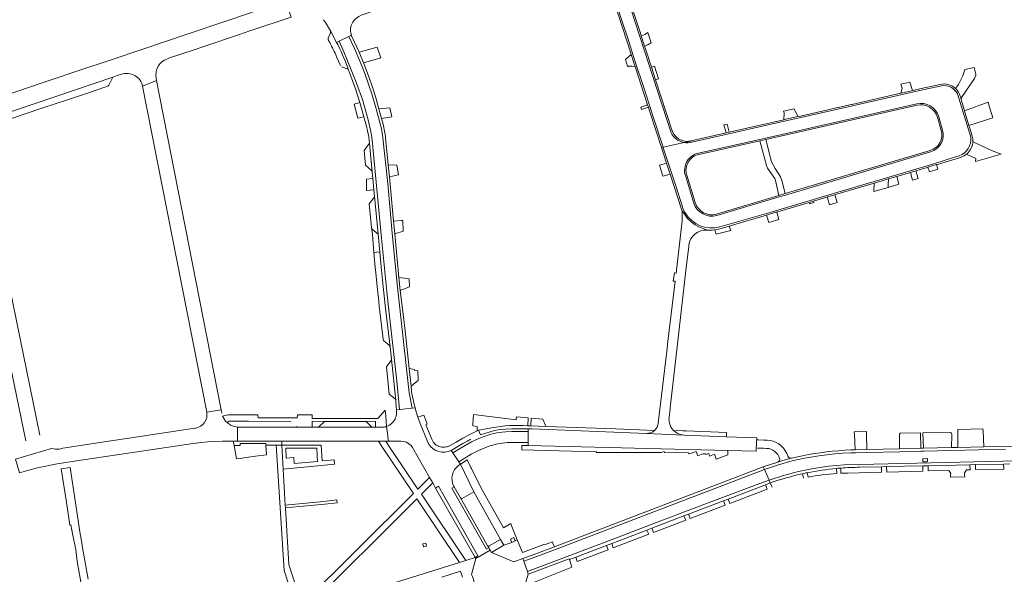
# Model space of a CAD drawing. Header units: metres. Extents: x 166325 to 190320, y 381923 to 404576.
# Tile 515 of 656: x 172736 to 173089, y 391392 to 391591. Entities that reach past the tile are written whole.
import ezdxf

# ---------------------------------------------------------------- set-up
doc = ezdxf.new("R2010")
doc.units = ezdxf.units.M
for name, color, linetype, lineweight in [('B-WE-VH-VERHARDING_ASFALT-GV', 8, 'Continuous', 18), ('B-WE-VH-VERHARDING_BETONSTRAATSTEEN-GV', 8, 'Continuous', 18), ('B-WE-VH-VERHARDING_GESLOTEN-GV', 8, 'Continuous', 18), ('B-WE-VH-VERHARDING_HALFVERHARDING-GV', 8, 'Continuous', 18), ('B-WE-VH-VERHARDING_STRAATBAKSTEEN-GV', 8, 'Continuous', 18)]:
    doc.layers.add(name, color=color, linetype=linetype, lineweight=lineweight)

msp = doc.modelspace()

# ---------------------------------------------------------------- linework, layer by layer
at = {"layer": 'B-WE-VH-VERHARDING_ASFALT-GV', "flags": 128}
for points in [[(172969.49, 391550.308), (172948.641, 391614.661), (172944.489, 391613.312), (172945.173, 391611.056), (172946.61, 391606.646), (172949.966, 391596.433), (172952.127, 391589.839), (172953.981, 391584.189), (172956.592, 391576.11), (172959.781, 391566.534), (172963.084, 391556.024), (172966.647, 391545.211)], [(173066.31, 391567.193), (173060.115, 391565.788), (173029.137, 391558.767), (173006.942, 391553.746), (172989.63, 391549.838), (172976.969, 391546.963)], [(173076.79, 391548.74), (173072.023, 391564.252)], [(173065.318, 391556.067), (173066.69, 391551.34)], [(172974.167, 391546.864), (172966.647, 391545.211)], [(172966.647, 391545.211), (172966.839, 391544.627), (172971.164, 391531.378), (172973.459, 391524.198), (172973.858, 391522.982), (172974.227, 391522.175), (172974.586, 391521.647)], [(172986.969, 391516.643), (173005.332, 391521.987), (173028.83, 391528.971), (173053.504, 391536.265), (173063.964, 391539.393), (173070.631, 391541.508), (173072.677, 391542.099)], [(172977.648, 391525.224), (172974.626, 391535.034)]]:
    msp.add_lwpolyline(points, dxfattribs=at)
at = {"layer": 'B-WE-VH-VERHARDING_ASFALT-GV'}
for points in [[(173072.023, 391564.252, 0.3233107), (173066.31, 391567.193)], [(172974.626, 391535.034, -0.4374651), (172979.298, 391543.076)], [(172985.882, 391520.787, -0.409664), (172977.648, 391525.224)]]:
    msp.add_lwpolyline(points, format="xyb", dxfattribs=at)
at = {"layer": 'B-WE-VH-VERHARDING_BETONSTRAATSTEEN-GV', "flags": 128}
for points in [[(172956.648, 391574.028), (172961.107, 391560.351), (172961.374, 391559.534), (172961.789, 391558.26), (172964.285, 391550.605), (172966.084, 391545.087), (172966.647, 391545.211), (172963.084, 391556.024), (172959.781, 391566.534), (172956.592, 391576.11), (172953.981, 391584.189), (172952.127, 391589.839), (172949.966, 391596.433), (172946.61, 391606.646), (172945.173, 391611.056), (172944.489, 391613.312), (172943.901, 391613.121), (172948.597, 391598.719), (172949.071, 391597.267), (172950.537, 391592.768), (172955.094, 391578.793), (172955.228, 391578.383), (172956.339, 391574.975)], [(172760.259, 391564.432), (172767.506, 391566.854), (172768.009, 391567.097), (172768.233, 391567.4), (172769.725, 391570.282), (172728.432, 391556.349), (172731.164, 391555.032), (172731.636, 391554.917), (172732.092, 391555.018), (172737.25, 391556.742), (172737.936, 391556.971), (172744.664, 391559.22), (172753.487, 391562.169)], [(172780.361, 391567.034), (172803.31, 391450.338), (172808.42, 391451.202), (172785.365, 391569.003)], [(173076.14, 391552.917), (173084.622, 391555.717), (173083.134, 391560.746), (173082.981, 391561.261), (173074.539, 391558.26), (173074.693, 391557.745), (173074.792, 391557.415)], [(173010.132, 391555.058), (173014.904, 391556.14), (173013.672, 391558.673), (173013.532, 391558.96), (173009.734, 391558.09), (173009.976, 391557.513), (173009.875, 391554.999)], [(172988.394, 391553.192), (172989.196, 391550.275), (172990.361, 391550.541), (172989.573, 391553.449)], [(173057.114, 391536.769), (173055.164, 391536.19), (173055.949, 391533.388), (173057.901, 391533.963)], [(172862.728, 391534.005), (172860.526, 391533.755), (172860.501, 391529.737), (172863.124, 391529.958)], [(173047.233, 391530.817), (173051.054, 391531.944), (173050.254, 391534.734), (173047.308, 391533.86), (173047.233, 391531.877)], [(173028.143, 391528.177), (173028.089, 391528.161), (173025.445, 391527.377), (173025.381, 391527.358), (173025.577, 391526.709), (173026.209, 391524.617), (173028.981, 391525.434)], [(173020.489, 391525.907), (173018.882, 391525.43), (173019.086, 391524.932), (173020.658, 391525.362)], [(172990.856, 391515.429), (172990.328, 391516.934), (172986.564, 391515.808), (172985.217, 391515.622), (172985.664, 391514.041)], [(172872.127, 391498.591), (172872.605, 391493.932), (172875.859, 391495.236), (172875.765, 391498.113), (172875.057, 391498.206)], [(172878.968, 391461.671), (172878.878, 391465.213), (172878.213, 391465.291), (172877.687, 391465.353), (172877.732, 391465.693), (172875.777, 391465.974), (172876.441, 391459.673), (172877.236, 391460.301), (172878.507, 391461.306)], [(172924.827, 391445.282), (172924.364, 391446.136), (172923.969, 391447.033), (172923.666, 391447.909), (172919.391, 391448.233), (172919.255, 391445.489)], [(172891.407, 391435.862), (172893.572, 391432.662), (172894.489, 391433.23), (172898.006, 391435.333), (172900.621, 391436.655), (172904.25, 391438.161), (172907.488, 391439.09), (172910.887, 391439.505), (172913.824, 391439.505), (172918.356, 391439.493), (172918.349, 391443.491), (172912.569, 391443.456), (172910.308, 391443.379), (172907.782, 391443.143), (172905.021, 391442.53), (172901.574, 391441.35), (172898.019, 391439.742), (172895.754, 391438.457), (172893.227, 391436.947)], [(172989.856, 391436.622), (173000.02, 391436.37), (173000.019, 391437.03), (173000.019, 391437.064), (173000.021, 391437.098), (173000.15, 391441.15), (172989.345, 391441.575), (172974.184, 391442.171), (172960.691, 391442.799), (172925.618, 391444.19), (172919.656, 391444.426), (172918.365, 391444.457), (172918.349, 391443.491), (172918.356, 391439.493), (172918.329, 391438.393)], [(173081.158, 391443.585), (173081.123, 391444.363), (173072.17, 391444.164), (173072.171, 391443.243), (173072.174, 391437.762), (173081.409, 391437.97)], [(172824.455, 391438.568), (172824.414, 391439.22), (172815.249, 391439.141), (172815.255, 391438.488), (172813.16, 391438.47), (172813.992, 391433.636), (172815.295, 391433.827), (172817.457, 391434.145), (172820.76, 391434.586), (172824.669, 391435.146)], [(172848.973, 391433.354), (172844.639, 391432.974), (172844.232, 391438.552), (172830.201, 391438.6), (172830.625, 391430.039), (172844.286, 391431.244), (172849.077, 391431.747)], [(172843.005, 391432.765), (172834.658, 391432.03), (172834.486, 391434.128), (172831.788, 391433.9), (172831.573, 391437.473), (172842.678, 391437.513), (172842.857, 391434.876)], [(172981.203, 391417.391), (173001.337, 391424.892), (173004.617, 391426.023), (173002.956, 391429.872), (172928.699, 391401.464), (172921.122, 391398.627), (172916.824, 391397.045), (172918.165, 391393.365), (172949.414, 391405.216), (172963.362, 391410.543)], [(172899.386, 391398.346), (172900.356, 391398.953), (172886.261, 391423.904), (172885.235, 391423.242)], [(172904.184, 391401.952), (172894.156, 391419.694), (172891.898, 391423.67), (172891.096, 391423.215), (172903.465, 391401.414), (172904.239, 391401.858)], [(172849.905, 391418.961), (172845.113, 391418.418), (172831.42, 391417.053), (172831.478, 391416.104), (172836.558, 391416.597), (172845.546, 391417.469), (172849.968, 391417.976)], [(172918.37, 391392.39), (172918.165, 391393.365), (172916.824, 391397.045), (172916.8, 391397.112), (172916.465, 391398.032), (172913.17, 391396.82), (172905.22, 391400.197), (172904.738, 391401.014), (172899.595, 391397.977), (172898.11, 391392.33), (172898.485, 391391.529), (172899.78, 391387.408), (172900.024, 391386.623), (172904.52, 391388.03), (172907.563, 391386.903), (172910.92, 391385.66), (172912.045, 391383.628), (172916.56, 391385.92), (172917.226, 391388.302)]]:
    msp.add_lwpolyline(points, close=True, dxfattribs=at)
for points in [[(172960.351, 391580.368), (172960.042, 391581.319), (172958.847, 391584.994), (172958.389, 391586.403), (172955.723, 391594.606), (172954.916, 391597.089), (172949.151, 391614.827), (172948.641, 391614.661), (172969.49, 391550.308)], [(172831.064, 391597.398), (172819.957, 391593.652), (172819.331, 391593.44), (172787.454, 391582.689), (172787.036, 391582.548), (172783.282, 391581.282), (172766.273, 391575.545), (172765.882, 391575.413), (172760.388, 391573.56), (172744.09, 391568.063), (172740.239, 391566.764), (172723.613, 391561.156)], [(172789.223, 391576.851), (172790.016, 391577.118), (172798.483, 391579.97), (172802.628, 391581.366), (172814.71, 391585.436), (172818.78, 391586.807), (172833.525, 391591.774), (172831.476, 391597.589)], [(172862.979, 391565.654), (172862.58, 391566.988), (172861.731, 391569.475), (172860.555, 391572.68), (172859.413, 391575.418), (172857.871, 391579.22), (172857.064, 391580.961), (172855.181, 391585.026), (172855.079, 391585.241), (172854.206, 391584.809), (172856.207, 391580.564), (172858.207, 391575.718), (172859.959, 391571.622), (172862.411, 391564.234), (172863.899, 391558.881), (172865.288, 391554.028), (172865.778, 391552.198), (172866.268, 391549.671), (172868.094, 391532.145), (172869.652, 391514.479), (172871.426, 391496.226), (172875.787, 391457.34), (172876.856, 391451.844), (172877.889, 391451.986), (172877.321, 391454.198), (172876.624, 391457.699), (172876.441, 391459.673), (172875.777, 391465.974), (172874.358, 391479.512), (172873.71, 391484.457), (172872.605, 391493.932), (172872.127, 391498.591), (172870.641, 391514.138), (172870.202, 391518.721), (172868.687, 391534.597), (172868.282, 391538.851), (172867.345, 391548.512)], [(172871.002, 391454.534), (172871.157, 391452.368), (172871.239, 391451.217), (172872.351, 391451.338), (172871.479, 391460.435), (172868.297, 391488.976), (172867.775, 391493.57), (172865.86, 391512.632), (172862.524, 391547.702), (172862.312, 391549.465), (172861.956, 391551.329), (172861.054, 391554.955), (172859.01, 391562.209), (172856.611, 391569.106), (172853.695, 391576.117), (172852.142, 391579.861), (172851.661, 391580.965), (172850.659, 391583.115), (172849.791, 391582.7), (172850.182, 391581.986), (172850.905, 391580.438), (172851.379, 391579.42), (172852.132, 391577.633), (172852.922, 391575.802), (172853.947, 391573.122), (172855.425, 391569.245), (172856.6, 391566.07), (172858.092, 391561.24), (172859.587, 391556.103), (172860.448, 391552.778), (172860.853, 391551.108)], [(172969.774, 391551.377), (172963.944, 391569.313), (172962.49, 391573.786), (172960.351, 391580.368)], [(173078.122, 391569.741), (173078.61, 391570.861), (173078.631, 391571.274), (173077.94, 391573.719), (173074.649, 391572.964), (173073.899, 391570.74), (173072.348, 391567.687), (173071.321, 391566.148)], [(172725.504, 391555.361), (172726.15, 391555.579), (172728.432, 391556.349), (172769.725, 391570.282), (172770.941, 391570.692), (172772.776, 391571.311)], [(172780.361, 391567.034), (172785.365, 391569.003), (172785.189, 391569.902)], [(173068.427, 391567.682), (173068.106, 391567.744), (173067.357, 391567.821), (173066.55, 391567.801), (173065.752, 391567.675), (173061.292, 391566.663), (173060.106, 391566.394), (173057.008, 391565.692), (173056.71, 391565.624), (173056.632, 391565.606), (173055.977, 391565.458), (173055.599, 391565.372), (173051.824, 391564.516), (173051.746, 391564.498), (173034.228, 391560.524), (173033.997, 391560.472), (173029.431, 391559.436), (173029.193, 391559.382), (173015.78, 391556.339), (173014.904, 391556.14), (173010.132, 391555.058), (173009.875, 391554.999), (172999.2, 391552.56), (172990.361, 391550.541), (172989.196, 391550.275), (172976.728, 391547.427), (172976.674, 391547.415), (172976.62, 391547.403), (172974.167, 391546.864)], [(173071.321, 391566.148), (173070.883, 391566.525), (173070.786, 391566.593), (173070.411, 391566.859)], [(173072.982, 391563.453), (173073.063, 391563.182), (173073.348, 391562.232), (173073.462, 391562.986), (173078.122, 391569.741)], [(172866.402, 391553.401), (172865.919, 391555.501), (172864.961, 391558.879), (172863.82, 391562.837), (172862.979, 391565.654)], [(173077.511, 391547.186), (173077.507, 391547.266), (173077.466, 391548.2), (173077.256, 391549.194), (173076.406, 391552.029), (173076.14, 391552.917), (173074.792, 391557.415), (173074.693, 391557.745), (173074.539, 391558.26), (173073.348, 391562.232), (173073.063, 391563.182), (173072.982, 391563.453)], [(173057.431, 391560.715), (173001.225, 391547.974), (172979.298, 391543.076)], [(172979.405, 391542.596), (173001.332, 391547.494), (173003.442, 391547.972), (173057.543, 391560.22)], [(173064.83, 391555.925), (173066.202, 391551.198)], [(172743.528, 391442.167), (172721.976, 391547.307)], [(172861.567, 391546.578), (172862.512, 391536.218), (172862.728, 391534.005), (172863.124, 391529.958), (172863.342, 391527.715), (172864.652, 391514.072), (172865.234, 391507.719), (172865.711, 391502.375), (172866.409, 391495.285), (172867.384, 391486.5), (172868.924, 391473.724), (172869.414, 391469.397), (172871.002, 391454.534)], [(172974.167, 391546.864), (172976.62, 391547.403)], [(172974.586, 391521.647), (172974.227, 391522.175), (172973.858, 391522.982), (172973.459, 391524.198), (172971.164, 391531.378), (172966.839, 391544.627), (172966.647, 391545.211), (172966.084, 391545.087), (172967.906, 391539.499), (172969.178, 391535.597), (172973.276, 391523.03), (172973.52, 391522.282), (172974.273, 391521.295), (172975.293, 391519.795), (172976.657, 391518.5), (172978.141, 391517.373), (172979.626, 391516.565), (172982.488, 391515.553), (172984.334, 391515.5), (172985.16, 391515.614), (172985.217, 391515.622), (172986.564, 391515.808), (172990.328, 391516.934), (172990.634, 391517.026), (173003.646, 391520.911), (173003.708, 391520.93), (173007.008, 391521.909), (173007.238, 391521.977), (173007.305, 391521.997), (173010.448, 391522.929), (173018.882, 391525.43), (173020.489, 391525.907), (173025.207, 391527.306), (173025.381, 391527.358), (173025.445, 391527.377), (173028.089, 391528.161), (173028.143, 391528.177), (173028.339, 391528.235), (173042.222, 391532.352), (173045.392, 391533.292), (173047.308, 391533.86), (173050.254, 391534.734), (173055.164, 391536.19), (173057.114, 391536.769), (173061.168, 391537.971), (173061.412, 391538.043), (173064.477, 391538.952)], [(173062.264, 391543.991), (173010.37, 391528.571)], [(173010.515, 391528.084), (173062.409, 391543.504)], [(173064.477, 391538.952), (173064.821, 391539.054), (173073.095, 391541.508), (173074.423, 391542.077), (173075.039, 391542.536), (173075.305, 391542.734), (173075.582, 391542.94)], [(172978.118, 391525.369), (172975.096, 391535.179)], [(173010.37, 391528.571), (173008.091, 391527.894), (172985.743, 391521.259)], [(172985.882, 391520.787), (173008.231, 391527.423), (173010.515, 391528.084)], [(172982.488, 391515.553), (172979.626, 391516.565), (172978.141, 391517.373), (172976.657, 391518.5), (172975.293, 391519.795), (172974.273, 391521.295), (172973.52, 391522.282), (172973.501, 391518.851), (172973.132, 391515.734), (172971.285, 391500.144), (172970.72, 391500.223), (172970.308, 391497.283), (172970.937, 391497.208), (172968.388, 391475.701)], [(172862.261, 391516.439), (172862.585, 391513.959), (172863.108, 391507.542), (172865.234, 391507.719), (172864.652, 391514.072), (172862.55, 391515.888)], [(172968.791, 391448.566), (172969.017, 391450.521), (172969.168, 391451.832), (172969.3, 391452.972), (172971.348, 391470.71), (172974.967, 391502.045), (172975.859, 391509.767), (172975.901, 391510.129)], [(172729.523, 391484.151), (172738.593, 391440.094)], [(172968.388, 391475.701), (172967.971, 391472.178), (172964.918, 391446.413)], [(172808.661, 391449.971), (172808.42, 391451.202), (172803.31, 391450.338)], [(172842.983, 391445.001), (172862.425, 391444.984), (172860.36, 391447.073)], [(172860.36, 391447.073), (172845.466, 391447.079), (172843.596, 391445.247)], [(172918.147, 391445.53), (172918.275, 391445.525), (172918.342, 391448.365), (172914.203, 391448.652), (172914.078, 391447.662), (172898.845, 391449.564), (172898.585, 391446.089), (172898.549, 391445.449)], [(172799.346, 391444.7), (172799.015, 391444.65), (172776.258, 391441.181), (172767.461, 391439.84), (172751.861, 391437.462), (172751.133, 391437.291), (172750.513, 391437.145)], [(172801.421, 391439.487), (172803.721, 391439.749), (172808.999, 391439.981), (172812.806, 391439.977), (172814.274, 391439.975), (172814.357, 391445.031)], [(172898.549, 391445.449), (172900.13, 391445.285), (172900.072, 391443.676), (172900.61, 391443.883), (172900.78, 391443.949), (172905.28, 391444.75)], [(172970.409, 391443.871), (172969.439, 391445.029), (172968.948, 391446.419)], [(172960.691, 391442.799), (172974.184, 391442.171)], [(172747.74, 391437.378), (172734.832, 391433.59), (172736.354, 391428.627), (172738.859, 391429.378), (172742.785, 391430.405), (172749.736, 391431.857), (172756.754, 391432.94), (172795.252, 391438.673), (172798.472, 391439.152), (172801.421, 391439.487)], [(172734.832, 391433.59), (172747.74, 391437.378)], [(173089.158, 391437.094), (173069.895, 391436.66), (173059.938, 391436.436), (173058.909, 391436.412), (173051.344, 391436.242), (173039.592, 391435.978), (173035.473, 391435.885), (173033.908, 391435.85), (173031.018, 391435.663), (173028.144, 391435.414), (173025.271, 391435.101), (173022.405, 391434.724), (173019.548, 391434.284), (173016.719, 391433.784), (173012.808, 391432.915), (173008.002, 391431.541), (173005.414, 391430.707), (173002.956, 391429.872), (173004.617, 391426.023), (173009.808, 391427.704), (173015.13, 391429.106), (173020.521, 391430.211), (173025.965, 391431.015), (173031.445, 391431.515), (173036.945, 391431.71), (173134.37, 391433.915)], [(173059.59, 391432.754), (173059.583, 391433.543)], [(173059.77, 391433.717), (173059.866, 391433.736), (173061.007, 391433.762), (173061.1, 391433.751)], [(173061.267, 391433.579), (173061.267, 391432.796)], [(173060.966, 391432.587), (173059.781, 391432.575)]]:
    msp.add_lwpolyline(points, dxfattribs=at)
at = {"layer": 'B-WE-VH-VERHARDING_BETONSTRAATSTEEN-GV'}
for points in [[(172785.189, 391569.902, -0.3761401), (172789.223, 391576.851)], [(172772.776, 391571.311, -0.4457784), (172780.361, 391567.034)], [(173070.411, 391566.859, 0.0884566), (173068.427, 391567.682)], [(173072.982, 391563.453, 0.13089), (173071.321, 391566.148)], [(173065.318, 391556.067, 0.3965795), (173057.431, 391560.715)], [(173057.543, 391560.22, -0.3966756), (173064.83, 391555.925)], [(172867.345, 391548.512, 0.028044), (172866.402, 391553.401)], [(172860.853, 391551.108, -0.0313336), (172861.567, 391546.578)], [(172969.49, 391550.308, 0.2318517), (172974.167, 391546.864)], [(172971.028, 391549.218, -0.1064122), (172969.774, 391551.377)], [(172976.62, 391547.403, -0.265235), (172971.028, 391549.218)], [(173066.202, 391551.198, -0.4126524), (173062.264, 391543.991)], [(173062.409, 391543.504, 0.4125686), (173066.69, 391551.34)], [(172974.167, 391546.864, 0.1074153), (172976.969, 391546.963)], [(173076.79, 391548.74, -0.3425698), (173072.677, 391542.099)], [(173075.582, 391542.94, 0.1961456), (173077.511, 391547.186)], [(172975.096, 391535.179, -0.4374953), (172979.405, 391542.596)], [(172985.743, 391521.259, -0.4096563), (172978.118, 391525.369)], [(172986.969, 391516.643, -0.3322443), (172974.586, 391521.647)], [(172975.901, 391510.129, -0.4092169), (172982.488, 391515.553)], [(172803.31, 391450.338, -0.4267783), (172799.346, 391444.7)], [(172810.571, 391446.697, -0.1040956), (172808.988, 391448.956)], [(172968.948, 391446.419, -0.0944881), (172968.791, 391448.566)], [(172814.357, 391445.031, -0.165398), (172810.571, 391446.697)], [(172843.596, 391445.247, -0.1759905), (172842.983, 391445.001)], [(172905.28, 391444.75, -0.0679258), (172918.147, 391445.53)], [(172964.918, 391446.413, -0.1822147), (172963.582, 391443.843)], [(172974.184, 391442.171, -0.1869273), (172970.409, 391443.871)], [(172750.513, 391437.145, -0.1136114), (172747.74, 391437.378)], [(173059.583, 391433.543, -0.1318656), (173059.684, 391433.67)], [(173059.781, 391432.575, -0.3778482), (173059.59, 391432.754)], [(173059.684, 391433.67, -0.082249), (173059.77, 391433.717)], [(173061.267, 391432.796, -0.2536022), (173060.966, 391432.587)], [(173061.1, 391433.751, -0.0960746), (173061.182, 391433.707)], [(173061.182, 391433.707, -0.1570758), (173061.267, 391433.579)]]:
    msp.add_lwpolyline(points, format="xyb", dxfattribs=at)
at = {"layer": 'B-WE-VH-VERHARDING_GESLOTEN-GV', "flags": 128}
msp.add_lwpolyline([(172881.693, 391403.55), (172880.617, 391403.261), (172880.916, 391402.144), (172881.993, 391402.433)], close=True, dxfattribs=at)
at = {"layer": 'B-WE-VH-VERHARDING_HALFVERHARDING-GV', "flags": 128}
msp.add_lwpolyline([(172958.892, 391558.714), (172961.374, 391559.534), (172961.107, 391560.351), (172958.629, 391559.533)], close=True, dxfattribs=at)
at = {"layer": 'B-WE-VH-VERHARDING_STRAATBAKSTEEN-GV', "flags": 128}
for points in [[(172855.079, 391585.241), (172854.872, 391585.958), (172854.786, 391586.693), (172854.783, 391587.641), (172855.018, 391588.737), (172855.553, 391589.889), (172856.252, 391590.789), (172856.887, 391591.415), (172857.693, 391591.975), (172858.569, 391592.417), (172864.916, 391594.607), (172864.709, 391595.214), (172863.303, 391599.334), (172863.136, 391599.822), (172853.077, 391596.514)], [(172845.122, 391590.791), (172845.796, 391589.802), (172847.553, 391586.872), (172849.791, 391582.7), (172850.659, 391583.115), (172854.206, 391584.809), (172855.079, 391585.241)], [(172847.589, 391586.17), (172846.821, 391584.262)], [(172851.6, 391573.962), (172853.947, 391573.122), (172852.922, 391575.802), (172852.132, 391577.633), (172851.379, 391579.42), (172850.905, 391580.438), (172850.182, 391581.986), (172849.791, 391582.7), (172847.553, 391586.872)], [(172958.847, 391584.994), (172960.042, 391581.319)], [(172962.415, 391582.587), (172961.24, 391586.253)], [(172846.835, 391583.567), (172847.324, 391582.628)], [(172849.799, 391577.571), (172851.151, 391574.412)], [(172861.567, 391546.578), (172859.626, 391544.059), (172860.085, 391538.758), (172862.236, 391536.812)], [(172862.512, 391536.218), (172861.567, 391546.578)], [(173075.582, 391542.94), (173075.305, 391542.734), (173078.539, 391541.136), (173078.482, 391540.09), (173087.707, 391542.755), (173084.232, 391544.044), (173078.391, 391546.715), (173077.507, 391547.266)], [(173077.507, 391547.266), (173077.511, 391547.186)], [(172863.154, 391527.104), (172861.459, 391524.882), (172862.261, 391516.439)], [(172862.55, 391515.888), (172864.652, 391514.072), (172863.342, 391527.715)], [(172866.409, 391495.285), (172865.711, 391502.375), (172865.234, 391507.719), (172863.108, 391507.542), (172863.591, 391502.264), (172863.79, 391500.279), (172864.288, 391495.314), (172864.868, 391490.06), (172865.059, 391488.331), (172865.279, 391486.342), (172866.333, 391477.493), (172866.468, 391476.358)], [(172868.924, 391473.724), (172867.384, 391486.5), (172866.409, 391495.285)], [(172866.783, 391475.786), (172868.6, 391474.328)], [(172869.228, 391468.738), (172867.599, 391466.618), (172868.615, 391456.838), (172870.717, 391455.115)], [(172871.002, 391454.534), (172869.414, 391469.397)], [(172867.656, 391445.257), (172867.439, 391449.001), (172867.168, 391451.072), (172864.545, 391448.089), (172841.076, 391448.15), (172841.089, 391449.384), (172835.747, 391449.398), (172835.732, 391448.355), (172822.103, 391448.392), (172821.674, 391448.386), (172821.577, 391449.435), (172810.877, 391449.463), (172808.988, 391448.956)], [(172882.733, 391439.01), (172882.434, 391439.674), (172879.693, 391446.367), (172878.888, 391448.627), (172878.16, 391450.842), (172877.889, 391451.986), (172876.856, 391451.844), (172872.351, 391451.338), (172871.239, 391451.217), (172871.275, 391450.714)], [(172810.571, 391446.697), (172811.397, 391447.182), (172818.294, 391447.116), (172833.472, 391447.083)], [(172836.018, 391445.005), (172841.003, 391445.002), (172841.036, 391447.121), (172845.466, 391447.079), (172860.36, 391447.073)], [(172860.36, 391447.073), (172863.759, 391447.144), (172863.714, 391444.986), (172866.511, 391444.991)], [(172881.037, 391449.331), (172878.888, 391448.627), (172879.693, 391446.367), (172882.434, 391439.674), (172882.733, 391439.01)], [(172884.097, 391440.181), (172883.894, 391440.672), (172881.752, 391445.861), (172882.21, 391446.091), (172881.818, 391447.188), (172881.037, 391449.331)], [(172862.425, 391444.984), (172842.983, 391445.001), (172841.003, 391445.002), (172836.018, 391445.005), (172815.492, 391445.044), (172814.357, 391445.031), (172814.274, 391439.975), (172830.185, 391439.958), (172864.771, 391439.993), (172867.376, 391439.996), (172868.334, 391439.997), (172868.156, 391441.548), (172868.117, 391441.951), (172867.656, 391445.257)], [(172866.511, 391444.991), (172863.714, 391444.986), (172862.425, 391444.984)], [(172867.656, 391445.257), (172868.117, 391441.951), (172868.156, 391441.548), (172868.334, 391439.997), (172872.834, 391440.002)], [(172901.245, 391442.233), (172900.61, 391443.883), (172900.072, 391443.676), (172898.407, 391442.833), (172896.715, 391441.98), (172894.974, 391441.073), (172892.591, 391439.683), (172890.196, 391438.313), (172889.769, 391438.144), (172889.321, 391438.012), (172888.858, 391437.921), (172888.386, 391437.872), (172887.91, 391437.868), (172887.437, 391437.908), (172886.973, 391437.992), (172886.523, 391438.116), (172886.309, 391438.197)], [(172905.28, 391444.75), (172900.78, 391443.949), (172900.61, 391443.883), (172901.245, 391442.233), (172904.735, 391443.352), (172906.296, 391443.762), (172907.629, 391444.026), (172908.922, 391444.199), (172910.192, 391444.294), (172912.538, 391444.389), (172918.365, 391444.457), (172919.656, 391444.426), (172925.618, 391444.19), (172960.691, 391442.799)], [(172918.275, 391445.525), (172918.147, 391445.53)], [(172963.582, 391443.843), (172949.752, 391444.357), (172924.827, 391445.282), (172919.255, 391445.489), (172918.275, 391445.525)], [(172989.403, 391443.118), (172974.859, 391443.695), (172974.398, 391443.713), (172973.714, 391443.74), (172970.409, 391443.871)], [(172890.834, 391436.711), (172894.405, 391438.793), (172895.01, 391439.138), (172896.603, 391440.046)], [(172974.184, 391442.171), (172989.345, 391441.575), (172989.403, 391443.118)], [(173003.861, 391440.36), (173002.65, 391440.404), (173000.58, 391440.48), (173000.19, 391440.69), (173000.15, 391441.15), (173000.021, 391437.098)], [(172877.013, 391437.706), (172883.072, 391427.047), (172884.211, 391425.043), (172885.235, 391423.242), (172886.261, 391423.904), (172900.356, 391398.953), (172899.386, 391398.346), (172899.595, 391397.977), (172904.738, 391401.014), (172904.512, 391401.396), (172904.239, 391401.858), (172903.465, 391401.414), (172891.096, 391423.215), (172891.898, 391423.67), (172891.689, 391424.038)], [(172893.437, 391431.29), (172894.094, 391431.736), (172893.572, 391432.662), (172891.407, 391435.862), (172890.834, 391436.711)], [(173000.48, 391437.5), (173002.63, 391437.447), (173003.713, 391437.42)], [(173007.68, 391432.54), (173005.084, 391431.704), (173002.502, 391430.824), (173002.956, 391429.872), (173005.414, 391430.707), (173008.002, 391431.541), (173012.808, 391432.915), (173016.719, 391433.784), (173019.548, 391434.284), (173022.405, 391434.724), (173025.271, 391435.101), (173028.144, 391435.414), (173031.018, 391435.663), (173033.908, 391435.85), (173035.473, 391435.885), (173039.592, 391435.978), (173051.344, 391436.242), (173058.909, 391436.412), (173059.938, 391436.436), (173069.895, 391436.66), (173089.158, 391437.094)], [(173103.39, 391438.465), (173081.409, 391437.97), (173072.174, 391437.762), (173069.871, 391437.71), (173059.914, 391437.486), (173058.885, 391437.462), (173051.32, 391437.292), (173039.568, 391437.028), (173035.449, 391436.935), (173033.868, 391436.899)], [(173134.37, 391433.915), (173036.945, 391431.71), (173031.445, 391431.515), (173025.965, 391431.015), (173020.521, 391430.211), (173015.13, 391429.106), (173009.808, 391427.704), (173004.617, 391426.023), (173005.033, 391425.044)], [(173016.491, 391434.81), (173012.58, 391433.94), (173012.554, 391433.932), (173012.527, 391433.925), (173007.892, 391432.601)], [(173007.892, 391432.601), (173012.527, 391433.925)], [(172760.863, 391390.62), (172758.779, 391402.576), (172758.622, 391403.631), (172757.948, 391407.503), (172756.911, 391413.939), (172754.409, 391430.544), (172751.17, 391430.055), (172752.99, 391418.87), (172753.94, 391412.46), (172754.321, 391409.888), (172754.637, 391410.025), (172755.441, 391406.279), (172756.515, 391401.294), (172756.915, 391396.979), (172758.252, 391389.642)], [(173028.8, 391428.431), (173028.748, 391430.251)], [(173030.25, 391430.378), (173030.302, 391428.521)], [(173032.737, 391428.609), (173044.869, 391428.912), (173044.825, 391430.838)], [(173036.961, 391430.66), (173044.825, 391430.838), (173046.66, 391430.879), (173059.614, 391431.173), (173061.474, 391431.215)], [(173044.825, 391430.838), (173036.961, 391430.66)], [(173061.474, 391431.215), (173076.47, 391431.554), (173078.438, 391431.599), (173088.538, 391431.827), (173090.74, 391431.877)], [(173016.952, 391426.767), (173016.594, 391428.356)], [(173018.179, 391428.693), (173018.53, 391427.089)], [(173005.033, 391425.044), (173005.648, 391423.513)], [(172894.156, 391419.694), (172904.184, 391401.952)], [(172898.854, 391421.911), (172894.739, 391419.542)], [(172904.363, 391402.511), (172908.48, 391404.866), (172898.854, 391421.911)], [(172898.11, 391392.33), (172899.595, 391397.977), (172899.386, 391398.346), (172896.029, 391397.3), (172893.836, 391396.617), (172838.3, 391379.32)], [(172887.413, 391391.368), (172894.13, 391393.47), (172894.817, 391391.299)]]:
    msp.add_lwpolyline(points, dxfattribs=at)
at = {"layer": 'B-WE-VH-VERHARDING_STRAATBAKSTEEN-GV'}
for points in [[(172846.821, 391584.262, 0.1578261), (172846.835, 391583.567)], [(172847.553, 391586.872, -0.2046341), (172847.589, 391586.17)], [(172961.24, 391586.253, -0.0547565), (172958.847, 391584.994)], [(172847.324, 391582.628, -0.0228056), (172849.799, 391577.571)], [(172960.042, 391581.319, 0.046048), (172961.156, 391581.826)], [(172961.156, 391581.826, 0.0247149), (172962.415, 391582.587)], [(172862.236, 391536.812, -0.1680513), (172862.512, 391536.218)], [(172863.342, 391527.715, -0.1637723), (172863.154, 391527.104)], [(172862.261, 391516.439, 0.1761357), (172862.55, 391515.888)], [(172866.468, 391476.358, 0.1795367), (172866.783, 391475.786)], [(172868.6, 391474.328, -0.1618589), (172868.924, 391473.724)], [(172869.414, 391469.397, -0.1733165), (172869.228, 391468.738)], [(172870.717, 391455.115, -0.1596473), (172871.002, 391454.534)], [(172871.275, 391450.714, -0.2174689), (172869.672, 391446.515)], [(172835.434, 391445.286, 0.1725455), (172836.018, 391445.005)], [(172867.656, 391445.257, -0.0542633), (172866.511, 391444.991)], [(172869.672, 391446.515, -0.1111606), (172867.656, 391445.257)], [(172960.691, 391442.799, 0.1944019), (172963.582, 391443.843)], [(172872.834, 391440.002, -0.2014073), (172876.427, 391438.444)], [(172886.093, 391438.278, -0.1875184), (172884.097, 391440.181)], [(172896.603, 391440.046, -0.0091845), (172897.891, 391440.734)], [(173010.942, 391435.59, 0.2869767), (173003.861, 391440.36)], [(172876.427, 391438.444, -0.0467322), (172877.013, 391437.706)], [(172882.733, 391439.01, 0.3847809), (172890.834, 391436.711)], [(172886.309, 391438.197, -0.0182673), (172886.093, 391438.278)], [(173003.713, 391437.42, -0.3201847), (173008.35, 391433.799)], [(173033.868, 391436.899, 0.0332023), (173016.491, 391434.81)], [(173008.35, 391433.799, -0.4239815), (173007.892, 391432.601)], [(173011.31, 391434.592, 0.0338935), (173010.942, 391435.59)], [(173012.527, 391433.925, -0.3917989), (173011.31, 391434.592)], [(172891.689, 391424.038, -0.3637663), (172893.437, 391431.29)], [(173007.892, 391432.601, -0.061646), (173007.68, 391432.54)], [(173028.748, 391430.251, 0.0272569), (173018.179, 391428.693)], [(173028.748, 391430.251, -0.0033053), (173030.25, 391430.378)], [(173036.961, 391430.66, 0.0169883), (173030.25, 391430.378)], [(173005.033, 391425.044, -0.0308164), (173016.594, 391428.356)], [(173016.594, 391428.356, -0.0043537), (173018.179, 391428.693)], [(173018.53, 391427.089, -0.0307781), (173028.8, 391428.431)], [(173030.302, 391428.521, -0.0073974), (173032.737, 391428.609)], [(172894.739, 391419.542, -0.3667349), (172894.156, 391419.694)], [(172904.184, 391401.952, -0.309275), (172904.363, 391402.511)]]:
    msp.add_lwpolyline(points, format="xyb", dxfattribs=at)
at = {"layer": 'B-WE-VH-VERHARDING_STRAATBAKSTEEN-GV', "flags": 128}
for points in [[(172876.856, 391451.844), (172875.787, 391457.34), (172871.426, 391496.226), (172869.652, 391514.479), (172868.094, 391532.145), (172866.268, 391549.671), (172865.778, 391552.198), (172865.288, 391554.028), (172863.899, 391558.881), (172862.411, 391564.234), (172859.959, 391571.622), (172858.207, 391575.718), (172856.207, 391580.564), (172854.206, 391584.809), (172850.659, 391583.115), (172851.661, 391580.965), (172852.142, 391579.861), (172853.695, 391576.117), (172856.611, 391569.106), (172859.01, 391562.209), (172861.054, 391554.955), (172861.956, 391551.329), (172862.312, 391549.465), (172862.524, 391547.702), (172865.86, 391512.632), (172867.775, 391493.57), (172868.297, 391488.976), (172871.479, 391460.435), (172872.351, 391451.338)], [(172864.322, 391580.945), (172857.871, 391579.22), (172859.413, 391575.418), (172865.628, 391577.176)], [(172955.228, 391578.383), (172953.153, 391576.569), (172953.864, 391574.142), (172953.933, 391574.165), (172953.999, 391573.958), (172954.427, 391574.138), (172954.591, 391574.197), (172954.809, 391574.22), (172955.444, 391574.181), (172956.648, 391574.028), (172956.339, 391574.975)], [(172963.585, 391574.158), (172963.435, 391574.107), (172962.49, 391573.786), (172963.944, 391569.313), (172964.969, 391569.677)], [(173051.746, 391564.498), (173051.824, 391564.516), (173055.599, 391565.372), (173055.977, 391565.458), (173054.944, 391568.45), (173051.742, 391567.716), (173052.211, 391566.283)], [(172858.092, 391561.24), (172856.024, 391560.645), (172857.381, 391555.546), (172859.587, 391556.103)], [(172868.796, 391559.236), (172864.961, 391558.879), (172865.919, 391555.501), (172869.526, 391556.047)], [(173006.011, 391538.845), (173005.483, 391539.951), (173003.442, 391547.972), (173001.332, 391547.494), (173003.61, 391538.589), (173004.069, 391537.708), (173006.67, 391533.934), (173006.871, 391533.305), (173008.091, 391527.894), (173010.37, 391528.571), (173009.161, 391533.271), (173008.708, 391534.57), (173006.79, 391537.532)], [(172871.407, 391538.704), (172868.282, 391538.851), (172868.687, 391534.597), (172871.892, 391535.345)], [(172967.906, 391539.499), (172965.308, 391538.727), (172966.566, 391534.807), (172969.178, 391535.597)], [(173064.992, 391537.287), (173064.477, 391538.952), (173061.412, 391538.043), (173061.958, 391536.404)], [(173047.308, 391533.86), (173045.392, 391533.292), (173042.222, 391532.352), (173042.097, 391529.302), (173047.233, 391530.817), (173047.233, 391531.877)], [(173007.305, 391521.997), (173007.238, 391521.977), (173007.008, 391521.909), (173003.708, 391520.93), (173003.646, 391520.911), (173004.482, 391518.209), (173008.1, 391519.276)], [(172870.641, 391514.138), (172873.658, 391515.197), (172873.476, 391518.955), (172872.94, 391518.917), (172870.202, 391518.721)], [(173039.475, 391442.596), (173039.461, 391443.437), (173035.053, 391443.337), (173035.111, 391442.405), (173035.449, 391436.935), (173039.568, 391437.028)], [(172830.185, 391439.958), (172814.274, 391439.975), (172812.806, 391439.977), (172813.16, 391438.47), (172815.255, 391438.488), (172815.249, 391439.141), (172824.414, 391439.22), (172824.455, 391438.568), (172828.16, 391438.6), (172830.201, 391438.6)], [(172878.56, 391419.415), (172893.836, 391396.617), (172896.029, 391397.3), (172880.135, 391420.984), (172884.211, 391425.043), (172883.072, 391427.047), (172878.873, 391422.865), (172868.4, 391438.471), (172867.376, 391439.996), (172864.771, 391439.993), (172865.785, 391438.48), (172877.299, 391421.297), (172837.36, 391381.51), (172838.3, 391379.32)], [(173058.786, 391442.995), (173051.55, 391442.884), (173051.259, 391442.495), (173051.211, 391442.106), (173051.32, 391437.292), (173058.885, 391437.462)], [(173069.99, 391442.228), (173069.862, 391442.87), (173069.472, 391443.16), (173059.674, 391443.009), (173059.914, 391437.486), (173069.871, 391437.71)], [(172831.485, 391415.988), (172831.478, 391416.104), (172831.42, 391417.053), (172830.625, 391430.039), (172830.201, 391438.6), (172828.16, 391438.6), (172829.122, 391423.658), (172831.05, 391393.72), (172835.93, 391378.62), (172838.3, 391379.32), (172837.36, 391381.51), (172832.72, 391395.82)], [(172967.171, 391435.932), (172975.738, 391435.838), (172975.873, 391435.409), (172976.073, 391435.472), (172978.524, 391436.247), (172979.056, 391434.737), (172980.831, 391435.414), (172981.824, 391435.525), (172981.931, 391435.244), (172982.969, 391435.637), (172983.301, 391434.687), (172985.02, 391435.341), (172985.696, 391433.564), (172989.819, 391435.133), (172989.856, 391436.622), (172918.329, 391438.393), (172916.151, 391438.447), (172916.1, 391436.88), (172942.77, 391436.23), (172942.75, 391435.95), (172943.9, 391435.91), (172947.964, 391435.933), (172952.407, 391435.959), (172953.716, 391435.959), (172963.867, 391435.968), (172965.942, 391435.946), (172967.028, 391436.333)], [(172898.854, 391421.911), (172908.48, 391404.866), (172909.697, 391402.804), (172912.572, 391403.775), (172912.026, 391404.919), (172913.207, 391405.482), (172913.753, 391404.338), (172914.478, 391404.724), (172912.273, 391410.077), (172912.098, 391410.503), (172909.555, 391408.983), (172901.432, 391423.391), (172898.027, 391430.255), (172897.837, 391430.637), (172896.527, 391433.277), (172894.094, 391431.736)], [(172927.727, 391402.221), (172920.757, 391399.611), (172916.465, 391398.032), (172916.8, 391397.112), (172916.824, 391397.045), (172921.122, 391398.627), (172928.699, 391401.464), (173002.956, 391429.872), (173002.502, 391430.824), (172928.327, 391402.446)], [(173059.614, 391431.173), (173046.66, 391430.879), (173046.704, 391428.958), (173059.657, 391429.282)], [(173076.47, 391431.554), (173061.474, 391431.215), (173061.517, 391429.328), (173068.879, 391429.512), (173069.581, 391428.44), (173069.576, 391427.811), (173069.57, 391427.12), (173074.601, 391427.29), (173074.561, 391427.923), (173074.543, 391428.207), (173074.521, 391428.57), (173075.225, 391429.736), (173076.511, 391429.764)], [(173088.538, 391431.827), (173078.438, 391431.599), (173078.479, 391429.808), (173088.579, 391430.032)], [(173005.033, 391425.044), (173004.617, 391426.023), (173001.337, 391424.892), (172981.203, 391417.391), (172963.362, 391410.543), (172949.414, 391405.216), (172918.165, 391393.365), (172918.37, 391392.39), (172933.04, 391397.88), (172933.13, 391397.61), (172935.396, 391398.475), (172946.442, 391402.692), (172948.29, 391403.398), (172960.87, 391408.2), (172962.641, 391408.876), (172974.108, 391413.254), (172975.756, 391413.883), (172988.268, 391418.66), (172989.958, 391419.305), (173003.291, 391424.395)], [(172990.571, 391417.755), (173003.911, 391422.857), (173003.291, 391424.395), (172989.958, 391419.305)], [(172988.84, 391417.096), (172988.268, 391418.66), (172975.756, 391413.883), (172976.357, 391412.345)], [(172974.807, 391411.755), (172974.108, 391413.254), (172962.641, 391408.876), (172963.223, 391407.346)], [(172961.492, 391406.687), (172960.87, 391408.2), (172948.29, 391403.398), (172948.819, 391401.863)], [(172912.572, 391403.775), (172909.697, 391402.804), (172905.22, 391400.197), (172913.17, 391396.82), (172916.465, 391398.032), (172920.757, 391399.611), (172927.727, 391402.221), (172927.22, 391403.533), (172927.041, 391403.995), (172924.437, 391402.989), (172924.002, 391402.936), (172923.967, 391403.03), (172916.358, 391400.161), (172914.478, 391404.724), (172913.753, 391404.338)], [(172946.985, 391401.165), (172946.442, 391402.692), (172935.396, 391398.475), (172935.876, 391396.937)], [(172934.042, 391394.874), (172933.638, 391396.085), (172933.13, 391397.61), (172933.04, 391397.88), (172918.37, 391392.39), (172917.226, 391388.302), (172919.617, 391389.236)]]:
    msp.add_lwpolyline(points, close=True, dxfattribs=at)

doc.saveas('drawing.dxf')
